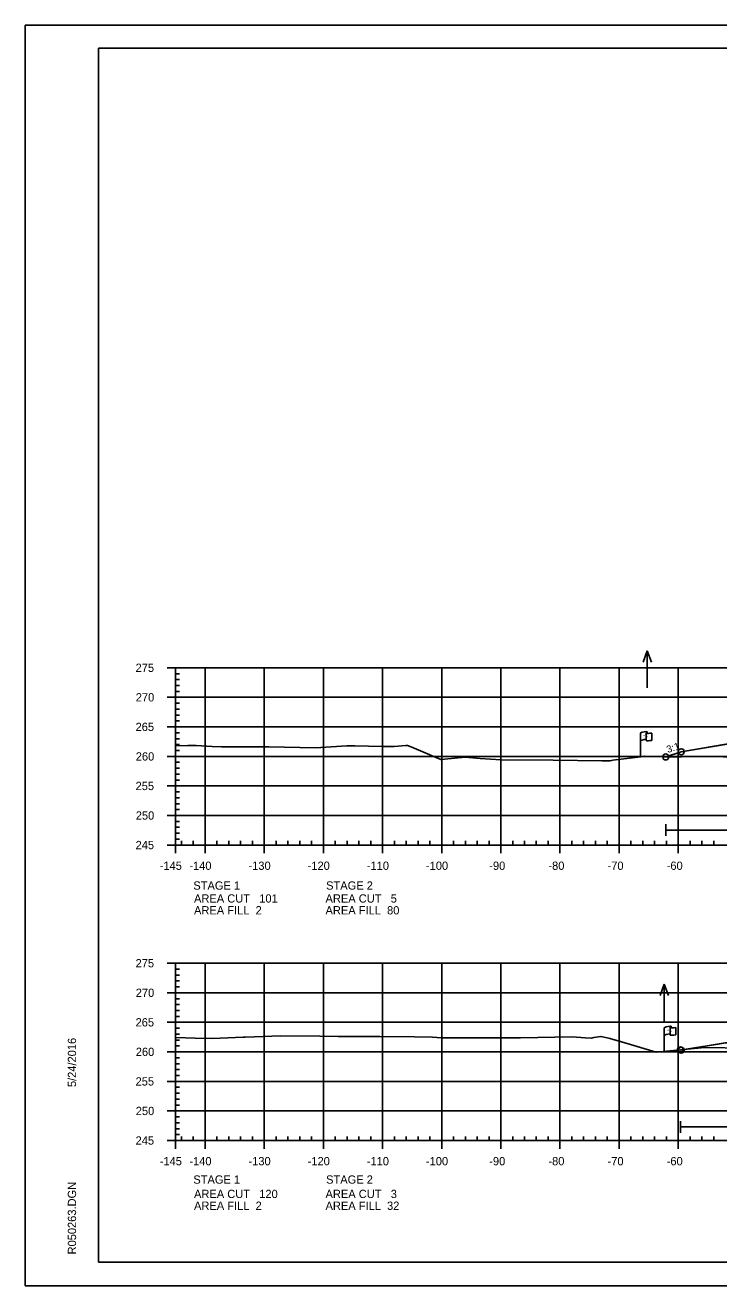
# Model space of a CAD drawing. Extents: x 1365647 to 1367999, y 387113 to 400173.
# Drawn here: x 1365723.7 to 1365840.9, y 390999.5 to 391212.8 of the extents above; entities that cross this region are included whole.
import ezdxf

# ---------------------------------------------------------------- set-up
doc = ezdxf.new("R2010")
doc.units = 0
for name, color, linetype in [('E_Existing ROW', 7, 'Continuous'), ('R_Axis', 7, 'Continuous'), ('R_Axis Annot', 7, 'Continuous'), ('R_Border', 7, 'Continuous'), ('R_Contours', 7, 'Continuous'), ('R_Exist Surface', 7, 'Continuous'), ('R_Fin Surface', 7, 'Continuous'), ('R_Fin Surface Annot', 7, 'Continuous'), ('R_Grid', 7, 'Continuous'), ('R_No Plot', 7, 'Continuous'), ('R_Proposed Const Limits', 7, 'Continuous'), ('R_Water', 7, 'Continuous'), ('R_Water Annot', 7, 'Continuous')]:
    doc.layers.add(name, color=color, linetype=linetype)

msp = doc.modelspace()

# ---------------------------------------------------------------- linework, layer by layer
at = {"layer": 'E_Existing ROW'}
for p, q in [((1365827.67, 391089), (1365827.67, 391092.95)), ((1365828.66, 391093.05), (1365828.66, 391093.03)), ((1365828.66, 391093.03), (1365828.66, 391091.81)), ((1365828.83, 391093.2), (1365828.83, 391092.96)), ((1365829.6, 391093.01), (1365829.6, 391091.77)), ((1365831.71, 391039.16), (1365831.71, 391043.11)), ((1365832.71, 391043.21), (1365832.71, 391043.19)), ((1365832.71, 391043.19), (1365832.71, 391041.97)), ((1365832.87, 391043.36), (1365832.87, 391043.12)), ((1365833.64, 391043.17), (1365833.64, 391041.93))]:
    msp.add_line(p, q, dxfattribs=at)
for centre, radius, start, end in [((1365828.74, 391093.05), 0.078, 88.6458, 274.2828), ((1365828.75, 391093.2), 0.0783, 263.0712, 93.9564), ((1365828.74, 391091.81), 0.0783, 180, 273.9564), ((1365832.78, 391043.21), 0.078, 88.6458, 274.2828), ((1365832.78, 391041.97), 0.0783, 180, 273.9564), ((1365832.79, 391043.36), 0.0783, 263.0712, 93.9564)]:
    msp.add_arc(centre, radius, start, end, dxfattribs=at)
for centre, major_axis, ratio, start_param, end_param in [((1365829.25, 391093), (-1.58, -0.04), 0.19887, 5.030368, 6.283185), ((1365829.96, 391093.11), (-1.23, -0.13), 0.052933, 0.159456, 1.268315), ((1365829.24, 391091.68), (-1.58, -0.04), 0.19887, 5.083035, 6.194897), ((1365829.96, 391091.87), (-1.23, -0.13), 0.052933, 0.159456, 1.268315), ((1365833.29, 391043.15), (-1.58, -0.04), 0.19887, 5.030368, 6.283185), ((1365833.29, 391041.84), (-1.58, -0.04), 0.19887, 5.083035, 6.194897), ((1365834, 391043.27), (-1.23, -0.13), 0.052933, 0.159456, 1.268315), ((1365834, 391042.03), (-1.23, -0.13), 0.052933, 0.159456, 1.268315)]:
    msp.add_ellipse(centre, major_axis=major_axis, ratio=ratio, start_param=start_param, end_param=end_param, dxfattribs=at)
at = {"layer": 'R_Axis'}
for p, q in [((1365747.68, 391104.07), (1365749.08, 391104.07)), ((1365749.08, 391074.07), (1365749.08, 391104.07)), ((1365749.08, 391103.07), (1365749.78, 391103.07)), ((1365749.08, 391102.07), (1365749.78, 391102.07)), ((1365747.68, 391099.07), (1365749.08, 391099.07)), ((1365749.08, 391101.07), (1365749.78, 391101.07)), ((1365749.08, 391100.07), (1365749.78, 391100.07)), ((1365749.08, 391098.07), (1365749.78, 391098.07)), ((1365749.08, 391097.07), (1365749.78, 391097.07)), ((1365749.08, 391096.07), (1365749.78, 391096.07)), ((1365749.08, 391095.07), (1365749.78, 391095.07)), ((1365747.68, 391094.07), (1365749.08, 391094.07)), ((1365749.08, 391093.07), (1365749.78, 391093.07)), ((1365749.08, 391092.07), (1365749.78, 391092.07)), ((1365749.08, 391091.07), (1365749.78, 391091.07)), ((1365747.68, 391089.07), (1365749.08, 391089.07)), ((1365749.08, 391090.07), (1365749.78, 391090.07)), ((1365749.08, 391088.07), (1365749.78, 391088.07)), ((1365749.08, 391087.07), (1365749.78, 391087.07)), ((1365749.08, 391086.07), (1365749.78, 391086.07)), ((1365749.08, 391085.07), (1365749.78, 391085.07)), ((1365747.68, 391084.07), (1365749.08, 391084.07)), ((1365749.08, 391083.07), (1365749.78, 391083.07)), ((1365749.08, 391082.07), (1365749.78, 391082.07)), ((1365749.08, 391081.07), (1365749.78, 391081.07)), ((1365749.08, 391080.07), (1365749.78, 391080.07)), ((1365747.68, 391079.07), (1365749.08, 391079.07)), ((1365749.08, 391078.07), (1365749.78, 391078.07)), ((1365749.08, 391077.07), (1365749.78, 391077.07)), ((1365749.08, 391076.07), (1365749.78, 391076.07)), ((1365747.68, 391074.07), (1365749.08, 391074.07)), ((1365749.08, 391075.07), (1365749.78, 391075.07)), ((1365749.08, 391074.07), (1365749.08, 391074.77)), ((1365749.08, 391074.07), (1366039.08, 391074.07)), ((1365749.08, 391072.67), (1365749.08, 391074.07)), ((1365750.08, 391074.07), (1365750.08, 391074.77)), ((1365752.08, 391074.07), (1365752.08, 391074.77)), ((1365754.08, 391072.67), (1365754.08, 391074.07)), ((1365756.08, 391074.07), (1365756.08, 391074.77)), ((1365758.08, 391074.07), (1365758.08, 391074.77)), ((1365760.08, 391074.07), (1365760.08, 391074.77)), ((1365762.08, 391074.07), (1365762.08, 391074.77)), ((1365764.08, 391072.67), (1365764.08, 391074.07)), ((1365766.08, 391074.07), (1365766.08, 391074.77)), ((1365768.08, 391074.07), (1365768.08, 391074.77)), ((1365770.08, 391074.07), (1365770.08, 391074.77)), ((1365772.08, 391074.07), (1365772.08, 391074.77)), ((1365774.08, 391072.67), (1365774.08, 391074.07)), ((1365776.08, 391074.07), (1365776.08, 391074.77)), ((1365778.08, 391074.07), (1365778.08, 391074.77)), ((1365780.08, 391074.07), (1365780.08, 391074.77)), ((1365782.08, 391074.07), (1365782.08, 391074.77)), ((1365784.08, 391072.67), (1365784.08, 391074.07)), ((1365786.08, 391074.07), (1365786.08, 391074.77)), ((1365788.08, 391074.07), (1365788.08, 391074.77)), ((1365790.08, 391074.07), (1365790.08, 391074.77)), ((1365792.08, 391074.07), (1365792.08, 391074.77)), ((1365794.08, 391072.67), (1365794.08, 391074.07)), ((1365796.08, 391074.07), (1365796.08, 391074.77)), ((1365798.08, 391074.07), (1365798.08, 391074.77)), ((1365800.08, 391074.07), (1365800.08, 391074.77)), ((1365802.08, 391074.07), (1365802.08, 391074.77)), ((1365804.08, 391072.67), (1365804.08, 391074.07)), ((1365806.08, 391074.07), (1365806.08, 391074.77)), ((1365808.08, 391074.07), (1365808.08, 391074.77)), ((1365810.08, 391074.07), (1365810.08, 391074.77)), ((1365812.08, 391074.07), (1365812.08, 391074.77)), ((1365814.08, 391072.67), (1365814.08, 391074.07)), ((1365816.08, 391074.07), (1365816.08, 391074.77)), ((1365818.08, 391074.07), (1365818.08, 391074.77)), ((1365820.08, 391074.07), (1365820.08, 391074.77)), ((1365822.08, 391074.07), (1365822.08, 391074.77)), ((1365824.08, 391072.67), (1365824.08, 391074.07)), ((1365826.08, 391074.07), (1365826.08, 391074.77)), ((1365828.08, 391074.07), (1365828.08, 391074.77)), ((1365830.08, 391074.07), (1365830.08, 391074.77)), ((1365832.08, 391074.07), (1365832.08, 391074.77)), ((1365834.08, 391072.67), (1365834.08, 391074.07)), ((1365836.08, 391074.07), (1365836.08, 391074.77)), ((1365838.08, 391074.07), (1365838.08, 391074.77)), ((1365840.08, 391074.07), (1365840.08, 391074.77)), ((1365747.68, 391054.07), (1365749.08, 391054.07)), ((1365749.08, 391024.07), (1365749.08, 391054.07)), ((1365749.08, 391053.07), (1365749.78, 391053.07)), ((1365749.08, 391052.07), (1365749.78, 391052.07)), ((1365749.08, 391051.07), (1365749.78, 391051.07)), ((1365749.08, 391050.07), (1365749.78, 391050.07)), ((1365747.68, 391049.07), (1365749.08, 391049.07)), ((1365749.08, 391048.07), (1365749.78, 391048.07)), ((1365749.08, 391047.07), (1365749.78, 391047.07)), ((1365749.08, 391046.07), (1365749.78, 391046.07)), ((1365747.68, 391044.07), (1365749.08, 391044.07)), ((1365749.08, 391045.07), (1365749.78, 391045.07)), ((1365749.08, 391043.07), (1365749.78, 391043.07)), ((1365749.08, 391042.07), (1365749.78, 391042.07)), ((1365749.08, 391041.07), (1365749.78, 391041.07)), ((1365749.08, 391040.07), (1365749.78, 391040.07)), ((1365747.68, 391039.07), (1365749.08, 391039.07)), ((1365749.08, 391038.07), (1365749.78, 391038.07)), ((1365749.08, 391037.07), (1365749.78, 391037.07)), ((1365749.08, 391036.07), (1365749.78, 391036.07)), ((1365749.08, 391035.07), (1365749.78, 391035.07)), ((1365747.68, 391034.07), (1365749.08, 391034.07)), ((1365749.08, 391033.07), (1365749.78, 391033.07)), ((1365749.08, 391032.07), (1365749.78, 391032.07)), ((1365749.08, 391031.07), (1365749.78, 391031.07)), ((1365747.68, 391029.07), (1365749.08, 391029.07)), ((1365749.08, 391030.07), (1365749.78, 391030.07)), ((1365749.08, 391028.07), (1365749.78, 391028.07)), ((1365749.08, 391027.07), (1365749.78, 391027.07)), ((1365749.08, 391026.07), (1365749.78, 391026.07)), ((1365749.08, 391025.07), (1365749.78, 391025.07)), ((1365749.08, 391024.07), (1365749.08, 391024.77)), ((1365750.08, 391024.07), (1365750.08, 391024.77)), ((1365752.08, 391024.07), (1365752.08, 391024.77)), ((1365756.08, 391024.07), (1365756.08, 391024.77)), ((1365758.08, 391024.07), (1365758.08, 391024.77)), ((1365760.08, 391024.07), (1365760.08, 391024.77)), ((1365762.08, 391024.07), (1365762.08, 391024.77)), ((1365766.08, 391024.07), (1365766.08, 391024.77)), ((1365768.08, 391024.07), (1365768.08, 391024.77)), ((1365770.08, 391024.07), (1365770.08, 391024.77)), ((1365772.08, 391024.07), (1365772.08, 391024.77)), ((1365776.08, 391024.07), (1365776.08, 391024.77)), ((1365778.08, 391024.07), (1365778.08, 391024.77)), ((1365780.08, 391024.07), (1365780.08, 391024.77)), ((1365782.08, 391024.07), (1365782.08, 391024.77)), ((1365786.08, 391024.07), (1365786.08, 391024.77)), ((1365788.08, 391024.07), (1365788.08, 391024.77)), ((1365790.08, 391024.07), (1365790.08, 391024.77)), ((1365792.08, 391024.07), (1365792.08, 391024.77)), ((1365796.08, 391024.07), (1365796.08, 391024.77)), ((1365798.08, 391024.07), (1365798.08, 391024.77)), ((1365800.08, 391024.07), (1365800.08, 391024.77)), ((1365802.08, 391024.07), (1365802.08, 391024.77)), ((1365806.08, 391024.07), (1365806.08, 391024.77)), ((1365808.08, 391024.07), (1365808.08, 391024.77)), ((1365810.08, 391024.07), (1365810.08, 391024.77)), ((1365812.08, 391024.07), (1365812.08, 391024.77)), ((1365816.08, 391024.07), (1365816.08, 391024.77)), ((1365818.08, 391024.07), (1365818.08, 391024.77)), ((1365820.08, 391024.07), (1365820.08, 391024.77)), ((1365822.08, 391024.07), (1365822.08, 391024.77)), ((1365826.08, 391024.07), (1365826.08, 391024.77)), ((1365828.08, 391024.07), (1365828.08, 391024.77)), ((1365830.08, 391024.07), (1365830.08, 391024.77)), ((1365832.08, 391024.07), (1365832.08, 391024.77)), ((1365836.08, 391024.07), (1365836.08, 391024.77)), ((1365838.08, 391024.07), (1365838.08, 391024.77)), ((1365840.08, 391024.07), (1365840.08, 391024.77)), ((1365747.68, 391024.07), (1365749.08, 391024.07)), ((1365749.08, 391024.07), (1366039.08, 391024.07)), ((1365749.08, 391022.67), (1365749.08, 391024.07)), ((1365754.08, 391022.67), (1365754.08, 391024.07)), ((1365764.08, 391022.67), (1365764.08, 391024.07)), ((1365774.08, 391022.67), (1365774.08, 391024.07)), ((1365784.08, 391022.67), (1365784.08, 391024.07)), ((1365794.08, 391022.67), (1365794.08, 391024.07)), ((1365804.08, 391022.67), (1365804.08, 391024.07)), ((1365814.08, 391022.67), (1365814.08, 391024.07)), ((1365824.08, 391022.67), (1365824.08, 391024.07)), ((1365834.08, 391022.67), (1365834.08, 391024.07))]:
    msp.add_line(p, q, dxfattribs=at)
at = {"layer": 'R_Border'}
for p, q in [((1365736.08, 391208.92), (1366052.26, 391208.92)), ((1365736.08, 391003.46), (1365736.08, 391208.92)), ((1365736.08, 391003.46), (1365736.08, 391003.46)), ((1366052.26, 391003.46), (1365736.08, 391003.46))]:
    msp.add_line(p, q, dxfattribs=at)
at = {"layer": 'R_Contours'}
for points in [[(1365831.96, 391088.98), (1365834.61, 391089.01), (1365840.3, 391089.04), (1365847.37, 391088.8), (1365851.8, 391088.58), (1365854.26, 391088.57), (1365859, 391088.52), (1365862.9, 391088.87), (1365862.95, 391088.88), (1365862.96, 391088.88), (1365862.98, 391088.88), (1365863.02, 391088.88), (1365867.65, 391089.43), (1365872.67, 391090.36), (1365873.12, 391090.44), (1365862.58, 391091.47), (1365841.76, 391091.06), (1365834.58, 391089.86)], [(1365834.43, 391039.41), (1365835.43, 391039.51), (1365834.58, 391039.36)], [(1365835.43, 391039.51), (1365837.93, 391039.74), (1365838.53, 391039.78), (1365845.45, 391039.7), (1365848.9, 391039.66), (1365859.43, 391039.72), (1365874.4, 391039.82), (1365862.58, 391040.98), (1365841.76, 391040.56)]]:
    msp.add_lwpolyline(points, close=True, dxfattribs=at)
at = {"layer": 'R_Exist Surface'}
for points in [[(1365749.08, 391090.85), (1365751.18, 391090.93), (1365752.56, 391090.9), (1365755.29, 391090.73), (1365756.83, 391090.67), (1365764.85, 391090.67), (1365772.77, 391090.55), (1365778.04, 391090.85), (1365778.82, 391090.88), (1365779.41, 391090.87), (1365784.03, 391090.72), (1365785.14, 391090.74), (1365786.05, 391090.76), (1365788.01, 391090.91), (1365788.32, 391090.91), (1365789.02, 391090.63), (1365793.93, 391088.53), (1365795.72, 391088.71), (1365798.04, 391088.94), (1365800.58, 391088.74), (1365804.07, 391088.5), (1365812.91, 391088.42), (1365821.16, 391088.35), (1365822.56, 391088.35), (1365823, 391088.43), (1365828.2, 391089.07), (1365828.39, 391089.09), (1365828.71, 391089.07), (1365831.48, 391088.98), (1365834.61, 391089.01), (1365840.3, 391089.04), (1365847.37, 391088.8)], [(1365749.08, 391041.49), (1365752.42, 391041.37), (1365755.34, 391041.32), (1365760.53, 391041.55), (1365760.87, 391041.57), (1365766.89, 391041.76), (1365773.5, 391041.73), (1365776.55, 391041.69), (1365783.63, 391041.65), (1365789.51, 391041.63), (1365792.52, 391041.55), (1365793.98, 391041.46), (1365806.15, 391041.46), (1365806.31, 391041.46), (1365806.95, 391041.46), (1365807.38, 391041.47), (1365816.16, 391041.61), (1365818.36, 391041.47), (1365819.42, 391041.41), (1365819.79, 391041.51), (1365821.01, 391041.69), (1365822.54, 391041.32), (1365822.68, 391041.28), (1365823.89, 391040.93), (1365830.36, 391039.04), (1365837.93, 391039.74), (1365838.53, 391039.78), (1365845.45, 391039.7)]]:
    msp.add_lwpolyline(points, dxfattribs=at)
at = {"layer": 'R_Fin Surface'}
for points in [[(1365831.96, 391088.98), (1365834.58, 391089.86), (1365841.76, 391091.06), (1365856.58, 391093.53), (1365862.58, 391092.94), (1365864.58, 391092.74), (1365894.08, 391089.85), (1365923.58, 391086.96), (1365925.58, 391086.76), (1365931.58, 391086.18), (1365953, 391082.6), (1365953.58, 391082.51), (1365954.04, 391082.35), (1365966.48, 391086.5)], [(1365834.43, 391039.41), (1365834.58, 391039.36), (1365841.76, 391040.56), (1365856.58, 391043.03), (1365862.58, 391042.44), (1365864.58, 391042.25), (1365894.08, 391039.35), (1365923.58, 391036.46), (1365925.58, 391036.27), (1365931.58, 391035.68), (1365953, 391032.11), (1365953.58, 391032.01), (1365954.13, 391031.83), (1365969.06, 391036.8)]]:
    msp.add_lwpolyline(points, dxfattribs=at)
at = {"layer": 'R_Grid'}
for p, q in [((1365749.08, 391104.07), (1366039.08, 391104.07)), ((1365749.08, 391074.07), (1365749.08, 391104.07)), ((1365754.08, 391074.07), (1365754.08, 391104.07)), ((1365764.08, 391074.07), (1365764.08, 391104.07)), ((1365774.08, 391074.07), (1365774.08, 391104.07)), ((1365784.08, 391074.07), (1365784.08, 391104.07)), ((1365794.08, 391074.07), (1365794.08, 391104.07)), ((1365804.08, 391074.07), (1365804.08, 391104.07)), ((1365814.08, 391074.07), (1365814.08, 391104.07)), ((1365824.08, 391074.07), (1365824.08, 391104.07)), ((1365834.08, 391074.07), (1365834.08, 391104.07)), ((1365749.08, 391099.07), (1366039.08, 391099.07)), ((1365749.08, 391094.07), (1366039.08, 391094.07)), ((1365749.08, 391089.07), (1366039.08, 391089.07)), ((1365749.08, 391084.07), (1366039.08, 391084.07)), ((1365749.08, 391079.07), (1366039.08, 391079.07)), ((1365749.08, 391074.07), (1366039.08, 391074.07)), ((1365749.08, 391054.07), (1366039.08, 391054.07)), ((1365749.08, 391024.07), (1365749.08, 391054.07)), ((1365754.08, 391024.07), (1365754.08, 391054.07)), ((1365764.08, 391024.07), (1365764.08, 391054.07)), ((1365774.08, 391024.07), (1365774.08, 391054.07)), ((1365784.08, 391024.07), (1365784.08, 391054.07)), ((1365794.08, 391024.07), (1365794.08, 391054.07)), ((1365804.08, 391024.07), (1365804.08, 391054.07)), ((1365814.08, 391024.07), (1365814.08, 391054.07)), ((1365824.08, 391024.07), (1365824.08, 391054.07)), ((1365834.08, 391024.07), (1365834.08, 391054.07)), ((1365749.08, 391049.07), (1366039.08, 391049.07)), ((1365749.08, 391044.07), (1366039.08, 391044.07)), ((1365749.08, 391039.07), (1366039.08, 391039.07)), ((1365749.08, 391034.07), (1366039.08, 391034.07)), ((1365749.08, 391029.07), (1366039.08, 391029.07)), ((1365749.08, 391024.07), (1366039.08, 391024.07))]:
    msp.add_line(p, q, dxfattribs=at)
at = {"layer": 'R_No Plot'}
for p, q in [((1365723.68, 391212.82), (1366057.01, 391212.82)), ((1365723.68, 390999.48), (1366057.01, 390999.48))]:
    msp.add_line(p, q, dxfattribs=at)
msp.add_lwpolyline([(1365723.67, 391212.82), (1366057.01, 391212.82), (1366057.01, 390999.48), (1365723.67, 390999.48)], close=True, dxfattribs=at)
for centre in [(1365831.96, 391088.98), (1365831.96, 391088.98), (1365834.58, 391089.86), (1365834.58, 391089.86), (1365834.58, 391089.86), (1365834.58, 391089.86), (1365834.58, 391089.86), (1365834.43, 391039.41), (1365834.43, 391039.41), (1365834.58, 391039.36), (1365834.58, 391039.36), (1365834.58, 391039.36), (1365834.58, 391039.36), (1365834.58, 391039.36)]:
    msp.add_circle(centre, 0.5, dxfattribs=at)
at = {"layer": 'R_Proposed Const Limits'}
for points in [[(1365856.58, 391093.53), (1365834.58, 391089.86), (1365831.96, 391088.98)], [(1365856.58, 391043.03), (1365834.58, 391039.36), (1365834.43, 391039.41)]]:
    msp.add_lwpolyline(points, dxfattribs=at)
at = {"layer": 'R_Water'}
for p, q in [((1365831.96, 391075.61), (1365831.96, 391077.61)), ((1365831.96, 391076.61), (1365881.55, 391076.61)), ((1365834.43, 391025.36), (1365834.43, 391027.36)), ((1365834.43, 391026.36), (1365881.94, 391026.36))]:
    msp.add_line(p, q, dxfattribs=at)
at = {"layer": 'R_Water Annot'}
for p, q in [((1365828.83, 391106.95), (1365828.13, 391105.02)), ((1365828.83, 391100.66), (1365828.83, 391106.95)), ((1365828.83, 391106.95), (1365829.53, 391105.02)), ((1365831.7, 391050.52), (1365831, 391048.59)), ((1365831.7, 391044.23), (1365831.7, 391050.52)), ((1365831.7, 391050.52), (1365832.4, 391048.59))]:
    msp.add_line(p, q, dxfattribs=at)

# ---------------------------------------------------------------- texts
at = {"layer": 'E_Existing ROW'}
for s, height, rotation, p in [('R ', 0.2, 9.9884, (1365828.19, 391092.46)), (' O', 0.2, 9.9884, (1365828.33, 391092.5)), ('DWB 11-9-07', 0.001, 90, (1365828.83, 391092.96)), ('W', 0.2, 351.1788, (1365828.66, 391092.33)), ('DWB 11-9-07', 0.001, 5.0717, (1365829.59, 391091.77)), ('DWB 11-9-07', 0.001, 90, (1365827.67, 391089)), ('R ', 0.2, 9.9884, (1365832.23, 391042.61)), (' O', 0.2, 9.9884, (1365832.37, 391042.66)), ('W', 0.2, 351.1788, (1365832.7, 391042.49)), ('DWB 11-9-07', 0.001, 90, (1365832.87, 391043.12)), ('DWB 11-9-07', 0.001, 5.0717, (1365833.63, 391041.93)), ('DWB 11-9-07', 0.001, 90, (1365831.71, 391039.16))]:
    msp.add_text(s, height=height, rotation=rotation, dxfattribs=at).set_placement(p)
at = {"layer": 'R_Axis Annot'}
for s, p in [('275', (1365742.33, 391103.37)), ('270', (1365742.36, 391098.37)), ('265', (1365742.33, 391093.37)), ('260', (1365742.36, 391088.37)), ('255', (1365742.33, 391083.37)), ('250', (1365742.36, 391078.37)), ('245', (1365742.33, 391073.37)), ('-145', (1365746.41, 391069.87)), ('-140', (1365751.42, 391069.87)), ('-130', (1365761.42, 391069.87)), ('-120', (1365771.42, 391069.87)), ('-110', (1365781.42, 391069.87)), ('-100', (1365791.42, 391069.87)), ('-90', (1365802.12, 391069.87)), ('-80', (1365812.12, 391069.87)), ('-70', (1365822.12, 391069.87)), ('-60', (1365832.12, 391069.87)), ('STAGE 1', (1365752.09, 391066.52)), ('STAGE 2', (1365774.54, 391066.52)), ('AREA CUT   101', (1365752.21, 391064.33)), ('AREA CUT   5', (1365774.44, 391064.33)), ('AREA FILL  2', (1365752.21, 391062.33)), ('AREA FILL  80', (1365774.44, 391062.33)), ('275', (1365742.33, 391053.37)), ('270', (1365742.36, 391048.37)), ('265', (1365742.33, 391043.37)), ('260', (1365742.36, 391038.37)), ('255', (1365742.33, 391033.37)), ('250', (1365742.36, 391028.37)), ('245', (1365742.33, 391023.37)), ('-145', (1365746.41, 391019.87)), ('-140', (1365751.42, 391019.87)), ('-130', (1365761.42, 391019.87)), ('-120', (1365771.42, 391019.87)), ('-110', (1365781.42, 391019.87)), ('-100', (1365791.42, 391019.87)), ('-90', (1365802.12, 391019.87)), ('-80', (1365812.12, 391019.87)), ('-70', (1365822.12, 391019.87)), ('-60', (1365832.12, 391019.87)), ('STAGE 1', (1365752.09, 391016.76)), ('STAGE 2', (1365774.54, 391016.76)), ('AREA CUT   120', (1365752.21, 391014.33)), ('AREA FILL  2', (1365752.21, 391012.33)), ('AREA CUT   3', (1365774.44, 391014.33)), ('AREA FILL  32', (1365774.44, 391012.33))]:
    msp.add_text(s, height=1.4, dxfattribs=at).set_placement(p)
at = {"layer": 'R_Border'}
for s, p in [('5/24/2016', (1365732.27, 391033.11)), ('R050263.DGN', (1365732.27, 391004.79))]:
    msp.add_text(s, height=1.4, rotation=90, dxfattribs=at).set_placement(p)
at = {"layer": 'R_Fin Surface Annot'}
msp.add_text('3:1', height=1.2, rotation=18.4349, dxfattribs=at).set_placement((1365832.32, 391089.63))

doc.saveas('drawing.dxf')
